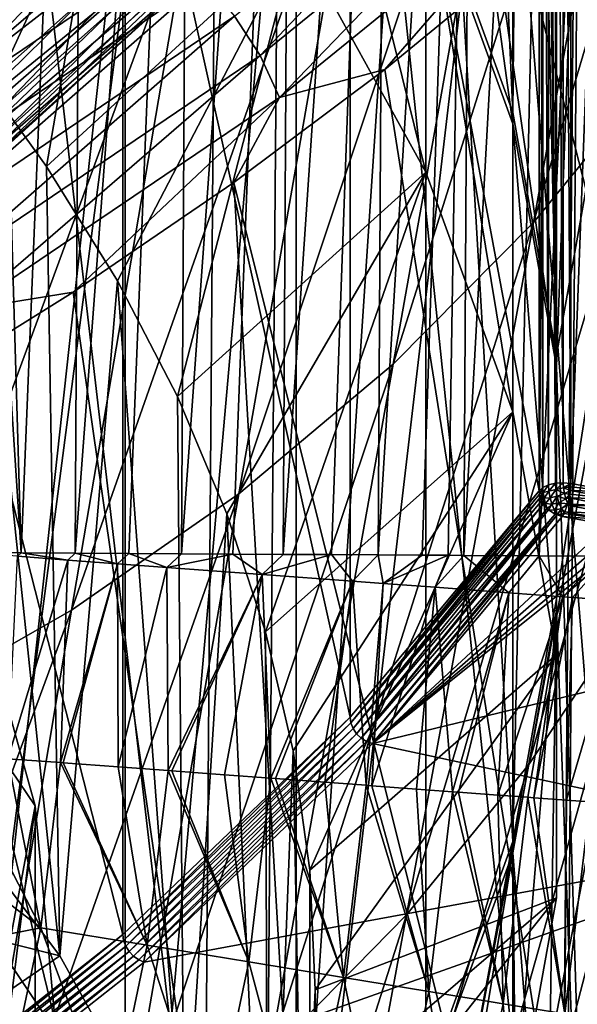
# Model space of a CAD drawing. Header units: metres. Extents: x -109 to 109, y -78 to 121.
# Tile 840 of 1056: x 19.8 to 22.06, y -43.71 to -39.72. Entities that reach past the tile are written whole.
import ezdxf

# ---------------------------------------------------------------- set-up
doc = ezdxf.new("R2010")
doc.units = ezdxf.units.M
doc.layers.add('solid_508554_SW0001', color=7, linetype='CONTINUOUS')

msp = doc.modelspace()

# ---------------------------------------------------------------- linework, layer by layer
at = {"layer": 'solid_508554_SW0001'}
for points in [[(19.011023, -39.783382, 4.548999), (20.135338, -23.487499, -4.444498), (20.793215, -23.043131, -3.67483)], [(20.329, -38.924572, 6.036504), (19.011023, -39.783382, 4.548999), (20.793215, -23.043131, -3.67483)], [(19.011023, -39.783382, 4.548999), (19.439505, -23.91717, -5.188709), (20.135338, -23.487499, -4.444498)], [(19.02648, -31.905346, 41.343555), (18.941599, -44.126762, 48.297272), (20.549398, -44.965538, 46.844471)], [(20.641497, -32.747883, 39.884239), (19.02648, -31.905346, 41.343555), (20.549398, -44.965538, 46.844471)], [(21.448408, -39.121475, 28.239614), (21.80089, -40.092644, 26.557503), (21.448427, -32.193314, 24.239546)], [(21.80089, -40.092644, 26.557503), (21.800903, -33.164478, 22.55744), (21.448427, -32.193314, 24.239546)], [(20.641497, -32.747883, 39.884239), (20.549398, -44.965538, 46.844471), (22.00915, -45.869473, 45.278809)], [(22.10779, -33.655869, 38.311562), (20.641497, -32.747883, 39.884239), (22.00915, -45.869473, 45.278809)], [(21.80089, -40.092644, 26.557503), (21.977846, -41.075703, 24.854795), (21.800903, -33.164478, 22.55744)], [(21.977846, -41.075703, 24.854795), (21.977848, -34.147514, 20.854771), (21.800903, -33.164478, 22.55744)], [(21.865417, -33.482189, 38.007149), (21.80089, -40.092644, 26.557503), (21.448408, -39.121475, 28.239614)], [(21.865417, -33.482189, 38.007149), (21.977846, -41.075703, 24.854795), (21.80089, -40.092644, 26.557503)], [(21.865417, -33.482189, 38.007149), (23.15844, -34.438587, 36.350616), (21.977846, -41.075703, 24.854795)], [(19.440191, -45.581268, 45.152157), (19.532137, -33.632046, 38.34235), (20.886246, -34.5144, 36.814072)], [(22.10779, -33.655869, 38.311562), (22.00915, -45.869473, 45.278809), (23.310324, -46.832047, 43.61158)], [(21.977846, -42.062737, 23.145205), (21.977848, -35.134518, 19.145229), (21.977848, -34.147514, 20.854771)], [(21.977846, -41.075703, 24.854795), (21.977846, -42.062737, 23.145205), (21.977848, -34.147514, 20.854771)], [(21.977846, -41.122082, 24.881573), (22.193037, -35.209007, 35.123318), (20.991838, -34.266258, 36.756207)], [(21.80089, -40.139023, 26.584278), (21.977846, -41.122082, 24.881573), (20.991838, -34.266258, 36.756207)], [(21.448408, -39.167854, 28.266392), (21.80089, -40.139023, 26.584278), (20.991838, -34.266258, 36.756207)], [(23.15844, -34.438587, 36.350616), (21.865414, -49.656254, 9.992845), (21.977846, -42.062737, 23.145205)], [(23.15844, -34.438587, 36.350616), (23.158434, -48.699852, 11.64938), (21.865414, -49.656254, 9.992845)], [(23.15844, -34.438587, 36.350616), (21.977846, -42.062737, 23.145205), (21.977846, -41.075703, 24.854795)], [(20.787943, -46.459484, 43.63105), (19.440191, -45.581268, 45.152157), (20.886246, -34.5144, 36.814072)], [(20.787943, -46.459484, 43.63105), (20.886246, -34.5144, 36.814072), (22.081396, -35.452404, 35.1894)], [(21.80089, -43.045795, 21.442497), (21.800903, -36.117554, 17.44256), (21.977848, -35.134518, 19.145229)], [(21.977846, -42.062737, 23.145205), (21.80089, -43.045795, 21.442497), (21.977848, -35.134518, 19.145229)], [(21.977846, -41.122082, 24.881573), (22.193037, -48.02219, 12.930237), (22.193037, -35.209007, 35.123318)], [(21.977468, -47.393074, 42.014023), (20.787943, -46.459484, 43.63105), (22.081396, -35.452404, 35.1894)], [(21.977468, -47.393074, 42.014023), (22.081396, -35.452404, 35.1894), (23.108494, -36.438923, 33.480701)], [(19.606277, -38.7691, -75.5), (19.624269, -35.662659, -75.5), (19.808544, -41.876816, -75.491905)], [(19.808544, -41.876816, -75.491905), (19.624269, -35.662659, -75.5), (20.061193, -35.66518, -75.46801)], [(20.027557, -41.878086, -75.467667), (19.808544, -41.876816, -75.491905), (20.061193, -35.66518, -75.46801)], [(20.027557, -41.878086, -75.467667), (20.061193, -35.66518, -75.46801), (20.492609, -35.667675, -75.371574)], [(20.244293, -41.879341, -75.427399), (20.027557, -41.878086, -75.467667), (20.492609, -35.667675, -75.371574)], [(20.457664, -41.880573, -75.371269), (20.244293, -41.879341, -75.427399), (20.492609, -35.667675, -75.371574)], [(20.457664, -41.880573, -75.371269), (20.492609, -35.667675, -75.371574), (20.90517, -35.670063, -75.212784)], [(20.666544, -41.881783, -75.299522), (20.457664, -41.880573, -75.371269), (20.90517, -35.670063, -75.212784)], [(20.869766, -41.882961, -75.212524), (20.666544, -41.881783, -75.299522), (20.90517, -35.670063, -75.212784)], [(20.869766, -41.882961, -75.212524), (20.90517, -35.670063, -75.212784), (21.289917, -35.672287, -74.995094)], [(21.066153, -41.884098, -75.110725), (20.869766, -41.882961, -75.212524), (21.289917, -35.672287, -74.995094)], [(21.25452, -41.885185, -74.994713), (21.066153, -41.884098, -75.110725), (21.289917, -35.672287, -74.995094)], [(21.25452, -41.885185, -74.994713), (21.289917, -35.672287, -74.995094), (21.638494, -35.674305, -74.723221)], [(21.433752, -41.886223, -74.865204), (21.25452, -41.885185, -74.994713), (21.638494, -35.674305, -74.723221)], [(21.538893, -41.886833, -74.779266), (21.433752, -41.886223, -74.865204), (21.638494, -35.674305, -74.723221)], [(21.602919, -41.887203, -74.72287), (21.538893, -41.886833, -74.779266), (21.638494, -35.674305, -74.723221)], [(21.602919, -41.887203, -74.72287), (21.638494, -35.674305, -74.723221), (21.943335, -35.676067, -74.403076)], [(21.907562, -41.888966, -74.402847), (21.602919, -41.887203, -74.72287), (21.943335, -35.676067, -74.403076)], [(21.907562, -41.888966, -74.402847), (21.943335, -35.676067, -74.403076), (22.197821, -35.677544, -74.041611)], [(22.161888, -41.890438, -74.041557), (21.907562, -41.888966, -74.402847), (22.197821, -35.677544, -74.041611)], [(21.80089, -43.045795, 21.442497), (21.448427, -37.088718, 15.760455), (21.800903, -36.117554, 17.44256)], [(22.999722, -48.374943, 40.313377), (21.977468, -47.393074, 42.014023), (23.108494, -36.438923, 33.480701)], [(21.945631, -41.601131, 14.744727), (21.945631, -36.578182, 11.844728), (21.922741, -36.58881, 11.826324)], [(21.973959, -41.594555, 14.756118), (21.973959, -36.571606, 11.856118), (21.945631, -36.578182, 11.844728)], [(21.945631, -41.601131, 14.744727), (21.973959, -41.594555, 14.756118), (21.945631, -36.578182, 11.844728)], [(22.004965, -41.59267, 14.759384), (22.004965, -36.569721, 11.859385), (21.973959, -36.571606, 11.856118)], [(21.973959, -41.594555, 14.756118), (22.004965, -41.59267, 14.759384), (21.973959, -36.571606, 11.856118)], [(22.004965, -36.569721, 11.859385), (22.035591, -41.595654, 14.754217), (22.035591, -36.572704, 11.854217)], [(22.004965, -41.59267, 14.759384), (22.035591, -41.595654, 14.754217), (22.004965, -36.569721, 11.859385)], [(22.035591, -41.595654, 14.754217), (22.223532, -36.606907, 11.794977), (22.035591, -36.572704, 11.854217)], [(21.907568, -41.625336, 14.702804), (21.907568, -36.602386, 11.802804), (21.141197, -37.519173, 10.214886)], [(21.922741, -41.611755, 14.726323), (21.922741, -36.58881, 11.826324), (21.907568, -36.602386, 11.802804)], [(21.922741, -41.611755, 14.726323), (21.907568, -36.602386, 11.802804), (21.907568, -41.625336, 14.702804)], [(21.922741, -41.611755, 14.726323), (21.945631, -41.601131, 14.744727), (21.922741, -36.58881, 11.826324)], [(22.035591, -41.595654, 14.754217), (22.223532, -41.629856, 14.694977), (22.223532, -36.606907, 11.794977)], [(20.274626, -36.632484, -41.251141), (18.989929, -39.987862, -47.079857), (19.767958, -39.63319, -47.314575)], [(20.274626, -36.632484, -41.251141), (19.485785, -36.986534, -41.003006), (18.989929, -39.987862, -47.079857)], [(22.929976, -37.004639, -48.873512), (21.884001, -40.537712, -54.569714), (22.391802, -39.917938, -54.906822)], [(22.929976, -37.004639, -48.873512), (22.412605, -37.631123, -48.518341), (21.884001, -40.537712, -54.569714)], [(20.923235, -44.968418, 18.112413), (20.923248, -38.040195, 14.112449), (21.448427, -37.088718, 15.760455)], [(21.448408, -44.01696, 19.760386), (20.923235, -44.968418, 18.112413), (21.448427, -37.088718, 15.760455)], [(21.80089, -43.045795, 21.442497), (21.448408, -44.01696, 19.760386), (21.448427, -37.088718, 15.760455)], [(21.141197, -42.542122, 13.114885), (21.141197, -37.519173, 10.214886), (20.220699, -38.400917, 8.687662)], [(21.141197, -42.542122, 13.114885), (21.907568, -41.625336, 14.702804), (21.141197, -37.519173, 10.214886)], [(22.412605, -37.631123, -48.518341), (21.31531, -41.112709, -54.251144), (21.884001, -40.537712, -54.569714)], [(22.412605, -37.631123, -48.518341), (21.833075, -38.211906, -48.182152), (21.31531, -41.112709, -54.251144)], [(19.736338, -39.919895, 8.85671), (19.7363, -38.620888, 8.106664), (20.741724, -37.728172, 9.652887)], [(19.736338, -39.919895, 8.85671), (20.741724, -37.728172, 9.652887), (20.741768, -39.027168, 10.40296)], [(20.229601, -45.892506, 16.511848), (20.229584, -38.964321, 12.511815), (20.923248, -38.040195, 14.112449)], [(20.923235, -44.968418, 18.112413), (20.229601, -45.892506, 16.511848), (20.923248, -38.040195, 14.112449)], [(21.833075, -38.211906, -48.182152), (20.689838, -41.637875, -53.953865), (21.31531, -41.112709, -54.251144)], [(21.833075, -38.211906, -48.182152), (21.19558, -38.741871, -47.867844), (20.689838, -41.637875, -53.953865)], [(20.923235, -38.2164, 29.914364), (20.923262, -39.382496, 30.587517), (21.448425, -40.33395, 28.939548)], [(20.923235, -38.2164, 29.914364), (21.448425, -40.33395, 28.939548), (21.448408, -39.167854, 28.266392)], [(20.220699, -43.423862, 11.587663), (20.220699, -38.400917, 8.687662), (19.15344, -39.240284, 7.233834)], [(20.220699, -43.423862, 11.587663), (21.141197, -42.542122, 13.114885), (20.220699, -38.400917, 8.687662)], [(19.210657, -39.406494, 32.545952), (19.581921, -39.854649, 31.769726), (20.229633, -38.458405, 32.188087)], [(19.581921, -39.854649, 31.769726), (19.911369, -40.310863, 30.979538), (20.229633, -38.458405, 32.188087)], [(19.911369, -40.310863, 30.979538), (20.923262, -39.382496, 30.587517), (20.229633, -38.458405, 32.188087)], [(19.808544, -41.876816, -75.491905), (19.588297, -41.875542, -75.5), (19.606277, -38.7691, -75.5)], [(21.19558, -38.741871, -47.867844), (20.012558, -42.108978, -53.68026), (20.689838, -41.637875, -53.953865)], [(21.19558, -38.741871, -47.867844), (20.505199, -39.216755, -47.577938), (20.012558, -42.108978, -53.68026)], [(20.673382, -39.702137, 6.787677), (21.78388, -38.800354, 8.349607), (20.776667, -39.861931, 6.799326)], [(21.78388, -38.800354, 8.349607), (21.892714, -38.955647, 8.369061), (20.776667, -39.861931, 6.799326)], [(18.995689, -39.908623, 4.636162), (19.011023, -39.783382, 4.548999), (20.329, -38.924572, 6.036504)], [(20.312605, -39.050503, 6.122468), (18.995689, -39.908623, 4.636162), (20.329, -38.924572, 6.036504)], [(20.229584, -38.964321, 12.511815), (19.373053, -39.853611, 10.971519), (20.413441, -39.066902, 12.334141)], [(19.373098, -46.781776, 14.971583), (19.373053, -39.853611, 10.971519), (20.229584, -38.964321, 12.511815)], [(20.229601, -45.892506, 16.511848), (19.373098, -46.781776, 14.971583), (20.229584, -38.964321, 12.511815)], [(20.776667, -39.861931, 6.799326), (21.892714, -38.955647, 8.369061), (20.855404, -40.031647, 6.835863)], [(21.892714, -38.955647, 8.369061), (21.975679, -39.121925, 8.411546), (20.855404, -40.031647, 6.835863)], [(21.853373, -39.448238, 8.206542), (22.382919, -38.965618, 9.042463), (23.749224, -46.874672, 11.743577)], [(18.958366, -40.019028, 4.736069), (18.995689, -39.908623, 4.636162), (20.312605, -39.050503, 6.122468)], [(20.272694, -39.162594, 6.219454), (18.958366, -40.019028, 4.736069), (20.312605, -39.050503, 6.122468)], [(20.741768, -39.027168, 10.40296), (20.730959, -39.185528, 10.518859), (19.726843, -40.078293, 8.972538)], [(19.736338, -39.919895, 8.85671), (20.741768, -39.027168, 10.40296), (19.726843, -40.078293, 8.972538)], [(19.373053, -39.853611, 10.971519), (19.542068, -39.960087, 10.787102), (20.413441, -39.066902, 12.334141)], [(20.424412, -39.276821, 11.93258), (20.413441, -39.066902, 12.334141), (19.542068, -39.960087, 10.787102)], [(20.855404, -40.031647, 6.835863), (21.975679, -39.121925, 8.411546), (21.282225, -39.91885, 7.391419)], [(21.975679, -39.121925, 8.411546), (21.853373, -39.448238, 8.206542), (21.282225, -39.91885, 7.391419)], [(18.900431, -40.110409, 4.844961), (18.958366, -40.019028, 4.736069), (20.272694, -39.162594, 6.219454)], [(20.210743, -39.256592, 6.323812), (18.900431, -40.110409, 4.844961), (20.272694, -39.162594, 6.219454)], [(21.448408, -39.167854, 28.266392), (21.448425, -40.33395, 28.939548), (21.8009, -41.305107, 27.257456)], [(21.448408, -39.167854, 28.266392), (21.8009, -41.305107, 27.257456), (21.80089, -40.139023, 26.584278)], [(20.730959, -39.185528, 10.518859), (20.697374, -39.31818, 10.664644), (19.697054, -40.210888, 9.118427)], [(19.726843, -40.078293, 8.972538), (20.730959, -39.185528, 10.518859), (19.697054, -40.210888, 9.118427)], [(19.15344, -44.263233, 10.133834), (20.220699, -43.423862, 11.587663), (19.15344, -39.240284, 7.233834)], [(20.505199, -39.216755, -47.577938), (19.289373, -42.522694, -53.432335), (20.012558, -42.108978, -53.68026)], [(20.505199, -39.216755, -47.577938), (19.767958, -39.63319, -47.314575), (19.289373, -42.522694, -53.432335)], [(18.824018, -40.179398, 4.958828), (18.900431, -40.110409, 4.844961), (20.210743, -39.256592, 6.323812)], [(20.129032, -39.329033, 6.431701), (18.824018, -40.179398, 4.958828), (20.210743, -39.256592, 6.323812)], [(20.424412, -39.276821, 11.93258), (19.542068, -39.960087, 10.787102), (19.528212, -40.15583, 10.41009)], [(20.523745, -39.344414, 11.701986), (20.424412, -39.276821, 11.93258), (19.528212, -40.15583, 10.41009)], [(22.834635, -39.258469, -55.259708), (21.865265, -42.73484, -60.986034), (22.297518, -42.086834, -61.319107)], [(22.834635, -39.258469, -55.259708), (22.391802, -39.917938, -54.906822), (21.865265, -42.73484, -60.986034)], [(18.731939, -40.223454, 5.073479), (18.824018, -40.179398, 4.958828), (20.129032, -39.329033, 6.431701)], [(20.030571, -39.377247, 6.539147), (18.731939, -40.223454, 5.073479), (20.129032, -39.329033, 6.431701)], [(20.697374, -39.31818, 10.664644), (20.644978, -39.417057, 10.839446), (19.651024, -40.309952, 9.292908)], [(19.697054, -40.210888, 9.118427), (20.697374, -39.31818, 10.664644), (19.651024, -40.309952, 9.292908)], [(19.023275, -40.171612, 5.456634), (19.872625, -39.434963, 6.69664), (20.257381, -39.337299, 6.901703)], [(19.023275, -40.171612, 5.456634), (20.257381, -39.337299, 6.901703), (19.165596, -40.27552, 5.383933)], [(20.257381, -39.337299, 6.901703), (20.408936, -39.434967, 6.839812), (19.165596, -40.27552, 5.383933)], [(19.613228, -40.221626, 10.182611), (20.523745, -39.344414, 11.701986), (19.528212, -40.15583, 10.41009)], [(20.604631, -39.381989, 11.452203), (20.523745, -39.344414, 11.701986), (19.613228, -40.221626, 10.182611)], [(19.918983, -39.399464, 6.642195), (19.798378, -39.394863, 6.737051), (18.514803, -40.231258, 5.288373)], [(19.918983, -39.399464, 6.642195), (18.514803, -40.231258, 5.288373), (18.627588, -40.240955, 5.184692)], [(18.627588, -40.240955, 5.184692), (18.731939, -40.223454, 5.073479), (20.030571, -39.377247, 6.539147)], [(19.918983, -39.399464, 6.642195), (18.627588, -40.240955, 5.184692), (20.030571, -39.377247, 6.539147)], [(19.680258, -40.25634, 9.937787), (20.604631, -39.381989, 11.452203), (19.613228, -40.221626, 10.182611)], [(20.577124, -39.476723, 11.039358), (20.604631, -39.381989, 11.452203), (19.680258, -40.25634, 9.937787)], [(19.911369, -40.310863, 30.979538), (20.198332, -40.774208, 30.176998), (20.923262, -39.382496, 30.587517)], [(20.198332, -40.774208, 30.176998), (20.442205, -41.24371, 29.363796), (20.923262, -39.382496, 30.587517)], [(20.442205, -41.24371, 29.363796), (21.448425, -40.33395, 28.939548), (20.923262, -39.382496, 30.587517)], [(19.872625, -39.434963, 6.69664), (18.584095, -40.274414, 5.242669), (19.430676, -39.534538, 6.524169)], [(19.023275, -40.171612, 5.456634), (18.584095, -40.274414, 5.242669), (19.872625, -39.434963, 6.69664)], [(19.165596, -40.27552, 5.383933), (20.408936, -39.434967, 6.839812), (19.297411, -40.404404, 5.335444)], [(20.408936, -39.434967, 6.839812), (20.549301, -39.558071, 6.801338), (19.297411, -40.404404, 5.335444)], [(20.644978, -39.417057, 10.839446), (20.577124, -39.476723, 11.039358), (19.592033, -40.370235, 9.491746)], [(19.651024, -40.309952, 9.292908), (20.644978, -39.417057, 10.839446), (19.592033, -40.370235, 9.491746)], [(21.282225, -39.91885, 7.391419), (21.853373, -39.448238, 8.206542), (22.538538, -47.857815, 10.040728)], [(21.853373, -39.448238, 8.206542), (23.749224, -46.874672, 11.743577), (22.538538, -47.857815, 10.040728)], [(19.592033, -40.370235, 9.491746), (20.577124, -39.476723, 11.039358), (19.680258, -40.25634, 9.937787)], [(19.297411, -40.404404, 5.335444), (20.549301, -39.558071, 6.801338), (19.413933, -40.553581, 5.312932)], [(20.549301, -39.558071, 6.801338), (20.673382, -39.702137, 6.787677), (19.413933, -40.553581, 5.312932)], [(19.413933, -40.553581, 5.312932), (20.673382, -39.702137, 6.787677), (19.510925, -40.717628, 5.317214)], [(20.673382, -39.702137, 6.787677), (20.776667, -39.861931, 6.799326), (19.510925, -40.717628, 5.317214)], [(19.581921, -39.854649, 31.769726), (19.299259, -42.625965, 34.169662), (19.9653, -43.510124, 32.638252)], [(19.581921, -39.854649, 31.769726), (19.9653, -43.510124, 32.638252), (19.911369, -40.310863, 30.979538)], [(19.510925, -40.717628, 5.317214), (20.776667, -39.861931, 6.799326), (19.584866, -40.890587, 5.348134)], [(20.776667, -39.861931, 6.799326), (20.855404, -40.031647, 6.835863), (19.584866, -40.890587, 5.348134)], [(20.670563, -40.376556, 6.598647), (21.282225, -39.91885, 7.391419), (22.538538, -47.857815, 10.040728)], [(20.855404, -40.031647, 6.835863), (21.282225, -39.91885, 7.391419), (20.670563, -40.376556, 6.598647)], [(22.391802, -39.917938, -54.906822), (21.369734, -43.344204, -60.668369), (21.865265, -42.73484, -60.986034)], [(22.391802, -39.917938, -54.906822), (21.884001, -40.537712, -54.569714), (21.369734, -43.344204, -60.668369)], [(19.584866, -40.890587, 5.348134), (20.855404, -40.031647, 6.835863), (20.019554, -40.820488, 5.829733)], [(20.855404, -40.031647, 6.835863), (20.670563, -40.376556, 6.598647), (20.019554, -40.820488, 5.829733)], [(21.80089, -40.139023, 26.584278), (21.8009, -41.305107, 27.257456), (21.977848, -42.288147, 25.554779)], [(21.80089, -40.139023, 26.584278), (21.977848, -42.288147, 25.554779), (21.977846, -41.122082, 24.881573)], [(19.911369, -40.310863, 30.979538), (19.9653, -43.510124, 32.638252), (20.198332, -40.774208, 30.176998)], [(20.442205, -41.24371, 29.363796), (20.642431, -41.7183, 28.541784), (21.448425, -40.33395, 28.939548)], [(20.642431, -41.7183, 28.541784), (20.798624, -42.197056, 27.712553), (21.448425, -40.33395, 28.939548)], [(20.798624, -42.197056, 27.712553), (21.8009, -41.305107, 27.257456), (21.448425, -40.33395, 28.939548)], [(20.019554, -40.820488, 5.829733), (20.670563, -40.376556, 6.598647), (21.165455, -48.786079, 8.432924)], [(20.670563, -40.376556, 6.598647), (22.538538, -47.857815, 10.040728), (21.165455, -48.786079, 8.432924)], [(21.884001, -40.537712, -54.569714), (20.814901, -43.909931, -60.368713), (21.369734, -43.344204, -60.668369)], [(21.884001, -40.537712, -54.569714), (21.31531, -41.112709, -54.251144), (20.814901, -43.909931, -60.368713)], [(20.198332, -40.774208, 30.176998), (19.9653, -43.510124, 32.638252), (20.470137, -44.42157, 31.059584)], [(20.198332, -40.774208, 30.176998), (20.470137, -44.42157, 31.059584), (20.442205, -41.24371, 29.363796)], [(19.330435, -41.249802, 5.086143), (20.019554, -40.820488, 5.829733), (21.165455, -48.786079, 8.432924)], [(19.584866, -40.890587, 5.348134), (20.019554, -40.820488, 5.829733), (19.330435, -41.249802, 5.086143)], [(21.31531, -41.112709, -54.251144), (20.204775, -44.427067, -60.089653), (20.814901, -43.909931, -60.368713)], [(21.31531, -41.112709, -54.251144), (20.689838, -41.637875, -53.953865), (20.204775, -44.427067, -60.089653)], [(21.977846, -41.122082, 24.881573), (21.977848, -42.288147, 25.554779), (21.977848, -43.275162, 23.845222)], [(21.977846, -41.122082, 24.881573), (21.977848, -43.275162, 23.845222), (21.977846, -42.109116, 23.171982)], [(21.977846, -41.122082, 24.881573), (21.977846, -42.109116, 23.171982), (22.193037, -48.02219, 12.930237)], [(19.330435, -41.249802, 5.086143), (21.165455, -48.786079, 8.432924), (19.63987, -49.652779, 6.931756)], [(20.442205, -41.24371, 29.363796), (20.470137, -44.42157, 31.059584), (20.642431, -41.7183, 28.541784)], [(20.798624, -42.197056, 27.712553), (20.910418, -42.67886, 26.878048), (21.8009, -41.305107, 27.257456)], [(20.910418, -42.67886, 26.878048), (20.977592, -43.162762, 26.039904), (21.8009, -41.305107, 27.257456)], [(20.977592, -43.162762, 26.039904), (21.977848, -42.288147, 25.554779), (21.8009, -41.305107, 27.257456)], [(22.662523, -41.405178, -61.664993), (21.769802, -44.821815, -67.421616), (22.124016, -44.156704, -67.74614)], [(22.662523, -41.405178, -61.664993), (22.297518, -42.086834, -61.319107), (21.769802, -44.821815, -67.421616)], [(21.923964, -41.632626, 14.735328), (21.945631, -41.601131, 14.744727), (21.922741, -41.611755, 14.726323)], [(21.947269, -41.626682, 14.755399), (21.945631, -41.601131, 14.744727), (21.923964, -41.632626, 14.735328)], [(21.947269, -41.626682, 14.755399), (21.973959, -41.594555, 14.756118), (21.945631, -41.601131, 14.744727)], [(21.975601, -41.620129, 14.766796), (21.973959, -41.594555, 14.756118), (21.947269, -41.626682, 14.755399)], [(21.975601, -41.620129, 14.766796), (22.004965, -41.59267, 14.759384), (21.973959, -41.594555, 14.756118)], [(22.006191, -41.613583, 14.768403), (22.004965, -41.59267, 14.759384), (21.975601, -41.620129, 14.766796)], [(22.006191, -41.613583, 14.768403), (22.035591, -41.595654, 14.754217), (22.004965, -41.59267, 14.759384)], [(22.006191, -41.613583, 14.768403), (22.035189, -41.609451, 14.760906), (22.035591, -41.595654, 14.754217)], [(22.006191, -41.613583, 14.768403), (22.034002, -41.623936, 14.765502), (22.035189, -41.609451, 14.760906)], [(22.035189, -41.609451, 14.760906), (22.034002, -41.623936, 14.765502), (22.223532, -41.629856, 14.694977)], [(22.035189, -41.609451, 14.760906), (22.223532, -41.629856, 14.694977), (22.035591, -41.595654, 14.754217)], [(20.689838, -41.637875, -53.953865), (19.544191, -44.891449, -59.833427), (20.204775, -44.427067, -60.089653)], [(20.689838, -41.637875, -53.953865), (20.012558, -42.108978, -53.68026), (19.544191, -44.891449, -59.833427)], [(21.144283, -42.565258, 13.126574), (21.907568, -41.625336, 14.702804), (21.141197, -42.542122, 13.114885)], [(21.144283, -42.565258, 13.126574), (21.908674, -41.638794, 14.710107), (21.907568, -41.625336, 14.702804)], [(21.144283, -42.565258, 13.126574), (21.911932, -41.652241, 14.716485), (21.908674, -41.638794, 14.710107)], [(21.908674, -41.638794, 14.710107), (21.922741, -41.611755, 14.726323), (21.907568, -41.625336, 14.702804)], [(21.908674, -41.638794, 14.710107), (21.923964, -41.632626, 14.735328), (21.922741, -41.611755, 14.726323)], [(21.908674, -41.638794, 14.710107), (21.911932, -41.652241, 14.716485), (21.923964, -41.632626, 14.735328)], [(21.911932, -41.652241, 14.716485), (21.927553, -41.654774, 14.739176), (21.923964, -41.632626, 14.735328)], [(21.947269, -41.626682, 14.755399), (21.923964, -41.632626, 14.735328), (21.927553, -41.654774, 14.739176)], [(21.952055, -41.653751, 14.759108), (21.947269, -41.626682, 14.755399), (21.927553, -41.654774, 14.739176)], [(21.975601, -41.620129, 14.766796), (21.947269, -41.626682, 14.755399), (21.952055, -41.653751, 14.759108)], [(21.980394, -41.647221, 14.770501), (21.975601, -41.620129, 14.766796), (21.952055, -41.653751, 14.759108)], [(21.980394, -41.647221, 14.770501), (21.952055, -41.653751, 14.759108), (21.959614, -41.680206, 14.755562)], [(21.987963, -41.673695, 14.766939), (21.980394, -41.647221, 14.770501), (21.959614, -41.680206, 14.755562)], [(22.009794, -41.635773, 14.772246), (22.006191, -41.613583, 14.768403), (21.975601, -41.620129, 14.766796)], [(22.009794, -41.635773, 14.772246), (21.975601, -41.620129, 14.766796), (21.980394, -41.647221, 14.770501)], [(22.015533, -41.657791, 14.770665), (22.009794, -41.635773, 14.772246), (21.980394, -41.647221, 14.770501)], [(22.015533, -41.657791, 14.770665), (21.980394, -41.647221, 14.770501), (21.987963, -41.673695, 14.766939)], [(22.009794, -41.635773, 14.772246), (22.034002, -41.623936, 14.765502), (22.006191, -41.613583, 14.768403)], [(22.009794, -41.635773, 14.772246), (22.03204, -41.638958, 14.767953), (22.034002, -41.623936, 14.765502)], [(22.015533, -41.657791, 14.770665), (22.03204, -41.638958, 14.767953), (22.009794, -41.635773, 14.772246)], [(22.015533, -41.657791, 14.770665), (22.029314, -41.654278, 14.76815), (22.03204, -41.638958, 14.767953)], [(22.03204, -41.638958, 14.767953), (22.029314, -41.654278, 14.76815), (22.221857, -41.658916, 14.706445)], [(22.034002, -41.623936, 14.765502), (22.03204, -41.638958, 14.767953), (22.221857, -41.658916, 14.706445)], [(22.034002, -41.623936, 14.765502), (22.221857, -41.658916, 14.706445), (22.223532, -41.629856, 14.694977)], [(21.153328, -42.588264, 13.13496), (21.911932, -41.652241, 14.716485), (21.144283, -42.565258, 13.126574)], [(21.153328, -42.588264, 13.13496), (21.917311, -41.665554, 14.721884), (21.911932, -41.652241, 14.716485)], [(21.153328, -42.588264, 13.13496), (21.924786, -41.678509, 14.726177), (21.917311, -41.665554, 14.721884)], [(21.167717, -42.609573, 13.139472), (21.924786, -41.678509, 14.726177), (21.153328, -42.588264, 13.13496)], [(21.167717, -42.609573, 13.139472), (21.940655, -41.697449, 14.730345), (21.924786, -41.678509, 14.726177)], [(21.911932, -41.652241, 14.716485), (21.917311, -41.665554, 14.721884), (21.927553, -41.654774, 14.739176)], [(21.917311, -41.665554, 14.721884), (21.933273, -41.67675, 14.737618), (21.927553, -41.654774, 14.739176)], [(21.917311, -41.665554, 14.721884), (21.924786, -41.678509, 14.726177), (21.933273, -41.67675, 14.737618)], [(21.924786, -41.678509, 14.726177), (21.940655, -41.697449, 14.730345), (21.933273, -41.67675, 14.737618)], [(21.952055, -41.653751, 14.759108), (21.927553, -41.654774, 14.739176), (21.933273, -41.67675, 14.737618)], [(21.959614, -41.680206, 14.755562), (21.952055, -41.653751, 14.759108), (21.933273, -41.67675, 14.737618)], [(21.959614, -41.680206, 14.755562), (21.933273, -41.67675, 14.737618), (21.940655, -41.697449, 14.730345)], [(21.945581, -41.701965, 14.730851), (21.959614, -41.680206, 14.755562), (21.940655, -41.697449, 14.730345)], [(21.945581, -41.701965, 14.730851), (21.969345, -41.703953, 14.745041), (21.959614, -41.680206, 14.755562)], [(21.987963, -41.673695, 14.766939), (21.959614, -41.680206, 14.755562), (21.969345, -41.703953, 14.745041)], [(21.997707, -41.697453, 14.756392), (21.987963, -41.673695, 14.766939), (21.969345, -41.703953, 14.745041)], [(22.015533, -41.657791, 14.770665), (21.987963, -41.673695, 14.766939), (22.023485, -41.678387, 14.763577)], [(21.997707, -41.697453, 14.756392), (22.023485, -41.678387, 14.763577), (21.987963, -41.673695, 14.766939)], [(21.997707, -41.697453, 14.756392), (22.021732, -41.684307, 14.761436), (22.023485, -41.678387, 14.763577)], [(21.997707, -41.697453, 14.756392), (22.011995, -41.710403, 14.745606), (22.021732, -41.684307, 14.761436)], [(22.021732, -41.684307, 14.761436), (22.011995, -41.710403, 14.745606), (22.209415, -41.719341, 14.701859)], [(22.015533, -41.657791, 14.770665), (22.023485, -41.678387, 14.763577), (22.029314, -41.654278, 14.76815)], [(22.023485, -41.678387, 14.763577), (22.021732, -41.684307, 14.761436), (22.216993, -41.689762, 14.708821)], [(22.021732, -41.684307, 14.761436), (22.209415, -41.719341, 14.701859), (22.216993, -41.689762, 14.708821)], [(22.029314, -41.654278, 14.76815), (22.023485, -41.678387, 14.763577), (22.216993, -41.689762, 14.708821)], [(22.029314, -41.654278, 14.76815), (22.216993, -41.689762, 14.708821), (22.221857, -41.658916, 14.706445)], [(20.642431, -41.7183, 28.541784), (20.470137, -44.42157, 31.059584), (20.808617, -45.35104, 29.449697)], [(20.642431, -41.7183, 28.541784), (20.808617, -45.35104, 29.449697), (20.798624, -42.197056, 27.712553)], [(21.186468, -42.627735, 13.139803), (21.940655, -41.697449, 14.730345), (21.167717, -42.609573, 13.139472)], [(21.186468, -42.627735, 13.139803), (21.945581, -41.701965, 14.730851), (21.940655, -41.697449, 14.730345)], [(21.186468, -42.627735, 13.139803), (21.972298, -41.719612, 14.729657), (21.945581, -41.701965, 14.730851)], [(21.208305, -42.641506, 13.135931), (21.972298, -41.719612, 14.729657), (21.186468, -42.627735, 13.139803)], [(21.208305, -42.641506, 13.135931), (21.980587, -41.723244, 14.728242), (21.972298, -41.719612, 14.729657)], [(21.208305, -42.641506, 13.135931), (21.231743, -42.649944, 13.128127), (21.980587, -41.723244, 14.728242)], [(21.980587, -41.723244, 14.728242), (21.231743, -42.649944, 13.128127), (22.00139, -41.72924, 14.722837)], [(22.189329, -41.763443, 14.663597), (22.00139, -41.72924, 14.722837), (21.231743, -42.649944, 13.128127)], [(21.945581, -41.701965, 14.730851), (21.972298, -41.719612, 14.729657), (21.969345, -41.703953, 14.745041)], [(21.997707, -41.697453, 14.756392), (21.969345, -41.703953, 14.745041), (21.980587, -41.723244, 14.728242)], [(21.972298, -41.719612, 14.729657), (21.980587, -41.723244, 14.728242), (21.969345, -41.703953, 14.745041)], [(21.997707, -41.697453, 14.756392), (21.980587, -41.723244, 14.728242), (22.008926, -41.716755, 14.739542)], [(21.980587, -41.723244, 14.728242), (22.00139, -41.72924, 14.722837), (22.008926, -41.716755, 14.739542)], [(21.997707, -41.697453, 14.756392), (22.008926, -41.716755, 14.739542), (22.011995, -41.710403, 14.745606)], [(22.008926, -41.716755, 14.739542), (22.00139, -41.72924, 14.722837), (22.199867, -41.744751, 14.686239)], [(22.199867, -41.744751, 14.686239), (22.00139, -41.72924, 14.722837), (22.189329, -41.763443, 14.663597)], [(22.011995, -41.710403, 14.745606), (22.008926, -41.716755, 14.739542), (22.199867, -41.744751, 14.686239)], [(22.011995, -41.710403, 14.745606), (22.199867, -41.744751, 14.686239), (22.209415, -41.719341, 14.701859)], [(22.342697, -41.760002, 14.669557), (21.231743, -42.649944, 13.128127), (23.872028, -42.010487, 14.235703)], [(22.342697, -41.760002, 14.669557), (22.292522, -41.767944, 14.655795), (21.231743, -42.649944, 13.128127)], [(22.239815, -41.76907, 14.653848), (22.189329, -41.763443, 14.663597), (21.231743, -42.649944, 13.128127)], [(22.292522, -41.767944, 14.655795), (22.239815, -41.76907, 14.653848), (21.231743, -42.649944, 13.128127)], [(19.793274, -41.890732, -75.49295), (19.588297, -41.875542, -75.5), (19.808544, -41.876816, -75.491905)], [(19.997215, -41.905846, -75.471848), (19.793274, -41.890732, -75.49295), (19.808544, -41.876816, -75.491905)], [(19.997215, -41.905846, -75.471848), (19.808544, -41.876816, -75.491905), (20.027557, -41.878086, -75.467667)], [(20.199301, -41.920818, -75.436768), (19.997215, -41.905846, -75.471848), (20.027557, -41.878086, -75.467667)], [(20.199301, -41.920818, -75.436768), (20.027557, -41.878086, -75.467667), (20.244293, -41.879341, -75.427399)], [(20.39867, -41.935593, -75.387856), (20.199301, -41.920818, -75.436768), (20.244293, -41.879341, -75.427399)], [(20.39867, -41.935593, -75.387856), (20.244293, -41.879341, -75.427399), (20.457664, -41.880573, -75.371269)], [(20.39867, -41.935593, -75.387856), (20.457664, -41.880573, -75.371269), (20.666544, -41.881783, -75.299522)], [(20.785625, -41.964268, -75.249275), (20.39867, -41.935593, -75.387856), (20.666544, -41.881783, -75.299522)], [(20.785625, -41.964268, -75.249275), (20.666544, -41.881783, -75.299522), (20.869766, -41.882961, -75.212524)], [(20.785625, -41.964268, -75.249275), (20.869766, -41.882961, -75.212524), (21.066153, -41.884098, -75.110725)], [(21.150568, -41.99131, -75.058495), (20.785625, -41.964268, -75.249275), (21.066153, -41.884098, -75.110725)], [(21.150568, -41.99131, -75.058495), (21.066153, -41.884098, -75.110725), (21.25452, -41.885185, -74.994713)], [(21.150568, -41.99131, -75.058495), (21.25452, -41.885185, -74.994713), (21.276011, -42.000607, -74.977089)], [(21.276011, -42.000607, -74.977089), (21.25452, -41.885185, -74.994713), (21.433752, -41.886223, -74.865204)], [(21.276011, -42.000607, -74.977089), (21.433752, -41.886223, -74.865204), (21.538893, -41.886833, -74.779266)], [(21.485929, -42.016159, -74.819313), (21.276011, -42.000607, -74.977089), (21.538893, -41.886833, -74.779266)], [(21.485929, -42.016159, -74.819313), (21.538893, -41.886833, -74.779266), (21.602919, -41.887203, -74.72287)], [(21.785242, -42.038342, -74.5364), (21.485929, -42.016159, -74.819313), (21.602919, -41.887203, -74.72287)], [(21.785242, -42.038342, -74.5364), (21.602919, -41.887203, -74.72287), (21.907562, -41.888966, -74.402847)], [(21.785242, -42.038342, -74.5364), (21.907562, -41.888966, -74.402847), (22.003368, -42.054504, -74.270706)], [(22.003368, -42.054504, -74.270706), (21.907562, -41.888966, -74.402847), (22.161888, -41.890438, -74.041557)], [(19.753712, -42.710979, -75.491425), (19.793274, -41.890732, -75.49295), (19.997215, -41.905846, -75.471848)], [(19.967707, -42.726837, -75.467369), (19.753712, -42.710979, -75.491425), (19.997215, -41.905846, -75.471848)], [(19.967707, -42.726837, -75.467369), (19.997215, -41.905846, -75.471848), (20.199301, -41.920818, -75.436768)], [(19.9785, -42.727634, -75.465736), (19.967707, -42.726837, -75.467369), (20.199301, -41.920818, -75.436768)], [(20.20071, -42.744102, -75.423096), (19.9785, -42.727634, -75.465736), (20.199301, -41.920818, -75.436768)], [(20.20071, -42.744102, -75.423096), (20.199301, -41.920818, -75.436768), (20.39867, -41.935593, -75.387856)], [(22.003368, -42.054504, -74.270706), (22.161888, -41.890438, -74.041557), (22.193199, -41.890621, -73.988037)], [(22.043034, -42.057442, -74.214989), (22.003368, -42.054504, -74.270706), (22.193199, -41.890621, -73.988037)], [(22.254454, -42.073109, -73.861092), (22.043034, -42.057442, -74.214989), (22.193199, -41.890621, -73.988037)], [(20.403351, -42.759117, -75.368607), (20.20071, -42.744102, -75.423096), (20.39867, -41.935593, -75.387856)], [(20.403351, -42.759117, -75.368607), (20.39867, -41.935593, -75.387856), (20.785625, -41.964268, -75.249275)], [(20.419071, -42.760281, -75.363731), (20.403351, -42.759117, -75.368607), (20.785625, -41.964268, -75.249275)], [(20.632334, -42.776085, -75.287994), (20.419071, -42.760281, -75.363731), (20.785625, -41.964268, -75.249275)], [(20.819477, -42.789955, -75.205917), (20.632334, -42.776085, -75.287994), (20.785625, -41.964268, -75.249275)], [(20.819477, -42.789955, -75.205917), (20.785625, -41.964268, -75.249275), (21.150568, -41.99131, -75.058495)], [(19.611408, -41.990913, 28.469604), (19.865171, -42.901989, 26.891573), (19.611427, -44.935448, 30.169523)], [(19.611408, -41.990913, 28.469604), (19.665745, -42.609703, 26.705008), (19.865171, -42.901989, 26.891573)], [(20.839279, -42.79142, -75.19632), (20.819477, -42.789955, -75.205917), (21.150568, -41.99131, -75.058495)], [(21.038725, -42.806202, -75.089218), (20.839279, -42.79142, -75.19632), (21.150568, -41.99131, -75.058495)], [(21.206812, -42.818657, -74.982918), (21.038725, -42.806202, -75.089218), (21.150568, -41.99131, -75.058495)], [(21.206812, -42.818657, -74.982918), (21.150568, -41.99131, -75.058495), (21.276011, -42.000607, -74.977089)], [(21.229528, -42.820339, -74.967316), (21.206812, -42.818657, -74.982918), (21.276011, -42.000607, -74.977089)], [(21.229528, -42.820339, -74.967316), (21.276011, -42.000607, -74.977089), (21.485929, -42.016159, -74.819313)], [(21.410599, -42.833755, -74.831299), (21.229528, -42.820339, -74.967316), (21.485929, -42.016159, -74.819313)], [(21.231743, -42.649944, 13.128127), (23.024921, -43.034309, 12.462387), (23.872028, -42.010487, 14.235703)], [(21.556725, -42.844585, -74.704582), (21.410599, -42.833755, -74.831299), (21.485929, -42.016159, -74.819313)], [(21.556725, -42.844585, -74.704582), (21.485929, -42.016159, -74.819313), (21.785242, -42.038342, -74.5364)], [(21.580902, -42.846378, -74.681953), (21.556725, -42.844585, -74.704582), (21.785242, -42.038342, -74.5364)], [(21.739466, -42.858128, -74.520134), (21.580902, -42.846378, -74.681953), (21.785242, -42.038342, -74.5364)], [(21.739466, -42.858128, -74.520134), (21.785242, -42.038342, -74.5364), (22.003368, -42.054504, -74.270706)], [(22.297518, -42.086834, -61.319107), (21.350494, -45.454399, -67.109627), (21.769802, -44.821815, -67.421616)], [(22.297518, -42.086834, -61.319107), (21.865265, -42.73484, -60.986034), (21.350494, -45.454399, -67.109627)], [(21.861414, -42.867165, -74.377113), (21.739466, -42.858128, -74.520134), (22.003368, -42.054504, -74.270706)], [(21.865414, -49.656254, 9.992845), (21.80089, -43.045795, 21.442497), (21.977846, -42.062737, 23.145205)], [(21.885378, -42.868938, -74.346756), (21.861414, -42.867165, -74.377113), (22.003368, -42.054504, -74.270706)], [(21.885378, -42.868938, -74.346756), (22.003368, -42.054504, -74.270706), (22.043034, -42.057442, -74.214989)], [(22.017809, -42.878754, -74.162819), (21.885378, -42.868938, -74.346756), (22.043034, -42.057442, -74.214989)], [(22.017809, -42.878754, -74.162819), (22.043034, -42.057442, -74.214989), (22.254454, -42.073109, -73.861092)], [(22.114092, -42.885887, -74.007813), (22.017809, -42.878754, -74.162819), (22.254454, -42.073109, -73.861092)], [(20.012558, -42.108978, -53.68026), (18.838898, -45.299789, -59.601906), (19.544191, -44.891449, -59.833427)], [(20.012558, -42.108978, -53.68026), (19.289373, -42.522694, -53.432335), (18.838898, -45.299789, -59.601906)], [(21.977846, -42.109116, 23.171982), (21.8009, -44.258202, 22.142544), (21.80089, -43.092175, 21.469275)], [(21.977846, -42.109116, 23.171982), (21.80089, -43.092175, 21.469275), (22.193037, -48.02219, 12.930237)], [(21.977846, -42.109116, 23.171982), (21.977848, -43.275162, 23.845222), (21.8009, -44.258202, 22.142544)], [(20.798624, -42.197056, 27.712553), (20.808617, -45.35104, 29.449697), (20.910418, -42.67886, 26.878048)], [(20.977592, -43.162762, 26.039904), (21, -43.647682, 25.200001), (21.977848, -42.288147, 25.554779)], [(21, -43.647682, 25.200001), (21.977848, -43.275162, 23.845222), (21.977848, -42.288147, 25.554779)], [(20.22365, -43.447128, 11.599128), (21.141197, -42.542122, 13.114885), (20.220699, -43.423862, 11.587663)], [(21.144283, -42.565258, 13.126574), (21.141197, -42.542122, 13.114885), (20.22365, -43.447128, 11.599128)], [(21.144283, -42.565258, 13.126574), (20.22365, -43.447128, 11.599128), (20.232302, -43.470516, 11.60686)], [(21.153328, -42.588264, 13.13496), (21.144283, -42.565258, 13.126574), (20.232302, -43.470516, 11.60686)], [(21.153328, -42.588264, 13.13496), (20.232302, -43.470516, 11.60686), (20.246063, -43.492424, 11.610333)], [(21.167717, -42.609573, 13.139472), (21.153328, -42.588264, 13.13496), (20.246063, -43.492424, 11.610333)], [(18.607182, -43.167614, 33.231503), (19.9653, -43.510124, 32.638252), (19.299259, -42.625965, 34.169662)], [(19.865171, -42.901989, 26.891573), (19.665745, -42.609703, 26.705008), (19.75, -43.520885, 25.126795)], [(21.167717, -42.609573, 13.139472), (20.246063, -43.492424, 11.610333), (20.263998, -43.511364, 11.60931)], [(21.186468, -42.627735, 13.139803), (21.167717, -42.609573, 13.139472), (20.263998, -43.511364, 11.60931)], [(21.186468, -42.627735, 13.139803), (20.263998, -43.511364, 11.60931), (20.284883, -43.526047, 11.60386)], [(21.208305, -42.641506, 13.135931), (21.186468, -42.627735, 13.139803), (20.284883, -43.526047, 11.60386)], [(21.208305, -42.641506, 13.135931), (20.284883, -43.526047, 11.60386), (20.307297, -43.535469, 11.594355)], [(21.208305, -42.641506, 13.135931), (20.307297, -43.535469, 11.594355), (21.231743, -42.649944, 13.128127)], [(21.231743, -42.649944, 13.128127), (20.307297, -43.535469, 11.594355), (23.024921, -43.034309, 12.462387)], [(20.910418, -42.67886, 26.878048), (20.808617, -45.35104, 29.449697), (20.978739, -46.293003, 27.818169)], [(20.910418, -42.67886, 26.878048), (20.978739, -46.293003, 27.818169), (20.977592, -43.162762, 26.039904)], [(19.888027, -43.396046, -75.467369), (19.487122, -43.090172, -75.5), (19.527632, -42.694225, -75.5)], [(19.888027, -43.396046, -75.467369), (19.527632, -42.694225, -75.5), (19.753712, -42.710979, -75.491425)], [(19.888027, -43.396046, -75.467369), (19.753712, -42.710979, -75.491425), (19.967707, -42.726837, -75.467369)], [(19.888027, -43.396046, -75.467369), (19.967707, -42.726837, -75.467369), (20.319088, -43.466854, -75.368607)], [(20.319088, -43.466854, -75.368607), (19.967707, -42.726837, -75.467369), (19.9785, -42.727634, -75.465736)], [(20.319088, -43.466854, -75.368607), (19.9785, -42.727634, -75.465736), (20.20071, -42.744102, -75.423096)], [(20.319088, -43.466854, -75.368607), (20.20071, -42.744102, -75.423096), (20.403351, -42.759117, -75.368607)], [(20.319088, -43.466854, -75.368607), (20.403351, -42.759117, -75.368607), (20.730837, -43.534492, -75.20591)], [(20.730837, -43.534492, -75.20591), (20.403351, -42.759117, -75.368607), (20.419071, -42.760281, -75.363731)], [(20.730837, -43.534492, -75.20591), (20.419071, -42.760281, -75.363731), (20.632334, -42.776085, -75.287994)], [(21.865265, -42.73484, -60.986034), (20.86994, -46.049583, -66.812599), (21.350494, -45.454399, -67.109627)], [(21.865265, -42.73484, -60.986034), (21.369734, -43.344204, -60.668369), (20.86994, -46.049583, -66.812599)], [(20.730837, -43.534492, -75.20591), (20.632334, -42.776085, -75.287994), (20.819477, -42.789955, -75.205917)], [(20.730837, -43.534492, -75.20591), (20.819477, -42.789955, -75.205917), (21.114098, -43.597446, -74.98291)], [(21.114098, -43.597446, -74.98291), (20.819477, -42.789955, -75.205917), (20.839279, -42.79142, -75.19632)], [(21.114098, -43.597446, -74.98291), (20.839279, -42.79142, -75.19632), (21.038725, -42.806202, -75.089218)], [(21.114098, -43.597446, -74.98291), (21.038725, -42.806202, -75.089218), (21.206812, -42.818657, -74.982918)], [(21.114098, -43.597446, -74.98291), (21.206812, -42.818657, -74.982918), (21.460327, -43.65432, -74.704582)], [(21.460327, -43.65432, -74.704582), (21.206812, -42.818657, -74.982918), (21.229528, -42.820339, -74.967316)], [(21.460327, -43.65432, -74.704582), (21.229528, -42.820339, -74.967316), (21.410599, -42.833755, -74.831299)], [(21.460327, -43.65432, -74.704582), (21.410599, -42.833755, -74.831299), (21.556725, -42.844585, -74.704582)], [(21.460327, -43.65432, -74.704582), (21.556725, -42.844585, -74.704582), (21.761812, -43.703846, -74.377113)], [(21.761812, -43.703846, -74.377113), (21.556725, -42.844585, -74.704582), (21.580902, -42.846378, -74.681953)], [(21.761812, -43.703846, -74.377113), (21.580902, -42.846378, -74.681953), (21.739466, -42.858128, -74.520134)], [(21.761812, -43.703846, -74.377113), (21.739466, -42.858128, -74.520134), (21.861414, -42.867165, -74.377113)], [(21.761812, -43.703846, -74.377113), (21.861414, -42.867165, -74.377113), (22.011831, -43.744915, -74.007813)], [(22.011831, -43.744915, -74.007813), (21.861414, -42.867165, -74.377113), (21.885378, -42.868938, -74.346756)], [(22.011831, -43.744915, -74.007813), (21.885378, -42.868938, -74.346756), (22.017809, -42.878754, -74.162819)], [(22.011831, -43.744915, -74.007813), (22.017809, -42.878754, -74.162819), (22.114092, -42.885887, -74.007813)], [(22.011831, -43.744915, -74.007813), (22.114092, -42.885887, -74.007813), (22.204813, -43.776615, -73.604904)], [(19.865171, -42.901989, 26.891573), (19.86517, -45.846474, 28.591578), (19.611427, -44.935448, 30.169523)], [(19.865171, -42.901989, 26.891573), (19.75, -43.520885, 25.126795), (19.950001, -43.820885, 25.299999)], [(19.865171, -42.901989, 26.891573), (19.950001, -43.820885, 25.299999), (19.86517, -45.846474, 28.591578)], [(19.235466, -44.378433, 10.134299), (22.00209, -44.017731, 10.759053), (23.024921, -43.034309, 12.462387)], [(20.307297, -43.535469, 11.594355), (19.235466, -44.378433, 10.134299), (23.024921, -43.034309, 12.462387)], [(20.414818, -50.554375, 8.437255), (21.448408, -44.01696, 19.760386), (21.80089, -43.045795, 21.442497)], [(21.865414, -49.656254, 9.992845), (20.414818, -50.554375, 8.437255), (21.80089, -43.045795, 21.442497)], [(22.201458, -43.877556, 11.011571), (23.024921, -43.034309, 12.462387), (22.00209, -44.017731, 10.759053)], [(19.888027, -43.396046, -75.467369), (19.424051, -43.486534, -75.5), (19.487122, -43.090172, -75.5)], [(21.80089, -43.092175, 21.469275), (21.448425, -45.229359, 20.460451), (21.448408, -44.063339, 19.787163)], [(21.80089, -43.092175, 21.469275), (21.448408, -44.063339, 19.787163), (22.193037, -48.02219, 12.930237)], [(21.80089, -43.092175, 21.469275), (21.8009, -44.258202, 22.142544), (21.448425, -45.229359, 20.460451)], [(20.977592, -43.162762, 26.039904), (20.978739, -46.293003, 27.818169), (21, -43.647682, 25.200001)], [(18.607182, -43.167614, 33.231503), (19.190866, -44.03989, 31.720673), (19.9653, -43.510124, 32.638252)], [(20.910418, -44.616501, 23.521952), (21.8009, -44.258202, 22.142544), (21.977848, -43.275162, 23.845222)], [(20.977592, -44.132599, 24.360098), (20.910418, -44.616501, 23.521952), (21.977848, -43.275162, 23.845222)], [(21, -43.647682, 25.200001), (20.977592, -44.132599, 24.360098), (21.977848, -43.275162, 23.845222)], [(21.369734, -43.344204, -60.668369), (20.331991, -46.602501, -66.532959), (20.86994, -46.049583, -66.812599)], [(21.369734, -43.344204, -60.668369), (20.814901, -43.909931, -60.368713), (20.331991, -46.602501, -66.532959)], [(19.749472, -44.056126, -75.467369), (19.424051, -43.486534, -75.5), (19.888027, -43.396046, -75.467369)], [(19.749472, -44.056126, -75.467369), (19.888027, -43.396046, -75.467369), (20.172621, -44.164627, -75.368607)], [(19.888027, -43.396046, -75.467369), (20.319088, -43.466854, -75.368607), (20.172621, -44.164627, -75.368607)], [(19.156235, -44.286621, 10.145087), (20.220699, -43.423862, 11.587663), (19.15344, -44.263233, 10.133834)], [(20.22365, -43.447128, 11.599128), (20.220699, -43.423862, 11.587663), (19.156235, -44.286621, 10.145087)], [(20.22365, -43.447128, 11.599128), (19.156235, -44.286621, 10.145087), (19.164429, -44.310364, 10.152198)], [(20.232302, -43.470516, 11.60686), (20.22365, -43.447128, 11.599128), (19.164429, -44.310364, 10.152198)], [(20.232302, -43.470516, 11.60686), (19.164429, -44.310364, 10.152198), (19.177465, -44.332844, 10.154681)], [(20.246063, -43.492424, 11.610333), (20.232302, -43.470516, 11.60686), (19.177465, -44.332844, 10.154681)], [(20.172621, -44.164627, -75.368607), (20.319088, -43.466854, -75.368607), (20.576811, -44.268272, -75.20591)], [(20.319088, -43.466854, -75.368607), (20.730837, -43.534492, -75.20591), (20.576811, -44.268272, -75.20591)], [(22.007635, -45.418053, -72.332314), (22.410048, -43.464252, -68.080643), (22.124016, -44.156704, -67.74614)], [(22.007635, -45.418053, -72.332314), (22.1618, -44.930859, -72.399323), (22.410048, -43.464252, -68.080643)], [(20.246063, -43.492424, 11.610333), (19.177465, -44.332844, 10.154681), (19.194454, -44.352531, 10.152369)], [(19.190866, -44.03989, 31.720673), (20.470137, -44.42157, 31.059584), (19.9653, -43.510124, 32.638252)], [(20.263998, -43.511364, 11.60931), (20.246063, -43.492424, 11.610333), (19.194454, -44.352531, 10.152369)], [(20.263998, -43.511364, 11.60931), (19.194454, -44.352531, 10.152369), (19.214237, -44.36808, 10.145417)], [(20.284883, -43.526047, 11.60386), (20.263998, -43.511364, 11.60931), (19.214237, -44.36808, 10.145417)], [(19.950001, -43.820885, 25.299999), (19.75, -43.520885, 25.126795), (19.665745, -44.432068, 23.548582)], [(20.284883, -43.526047, 11.60386), (19.214237, -44.36808, 10.145417), (19.235466, -44.378433, 10.134299)], [(20.284883, -43.526047, 11.60386), (19.235466, -44.378433, 10.134299), (20.307297, -43.535469, 11.594355)], [(20.576811, -44.268272, -75.20591), (20.730837, -43.534492, -75.20591), (20.953035, -44.364742, -74.98291)], [(20.730837, -43.534492, -75.20591), (21.114098, -43.597446, -74.98291), (20.953035, -44.364742, -74.98291)], [(20.953035, -44.364742, -74.98291), (21.114098, -43.597446, -74.98291), (21.292912, -44.451893, -74.704582)], [(21.114098, -43.597446, -74.98291), (21.460327, -43.65432, -74.704582), (21.292912, -44.451893, -74.704582)], [(21, -43.647682, 25.200001), (20.978739, -47.237743, 26.181831), (20.977592, -44.132599, 24.360098)], [(21, -43.647682, 25.200001), (20.978739, -46.293003, 27.818169), (20.978739, -47.237743, 26.181831)], [(21.292912, -44.451893, -74.704582), (21.460327, -43.65432, -74.704582), (21.588861, -44.527782, -74.377113)], [(21.460327, -43.65432, -74.704582), (21.761812, -43.703846, -74.377113), (21.588861, -44.527782, -74.377113)], [(21.588861, -44.527782, -74.377113), (21.761812, -43.703846, -74.377113), (21.834291, -44.590717, -74.007813)], [(21.761812, -43.703846, -74.377113), (22.011831, -43.744915, -74.007813), (21.834291, -44.590717, -74.007813)]]:
    msp.add_3dface(points, dxfattribs=at)

doc.saveas('drawing.dxf')
